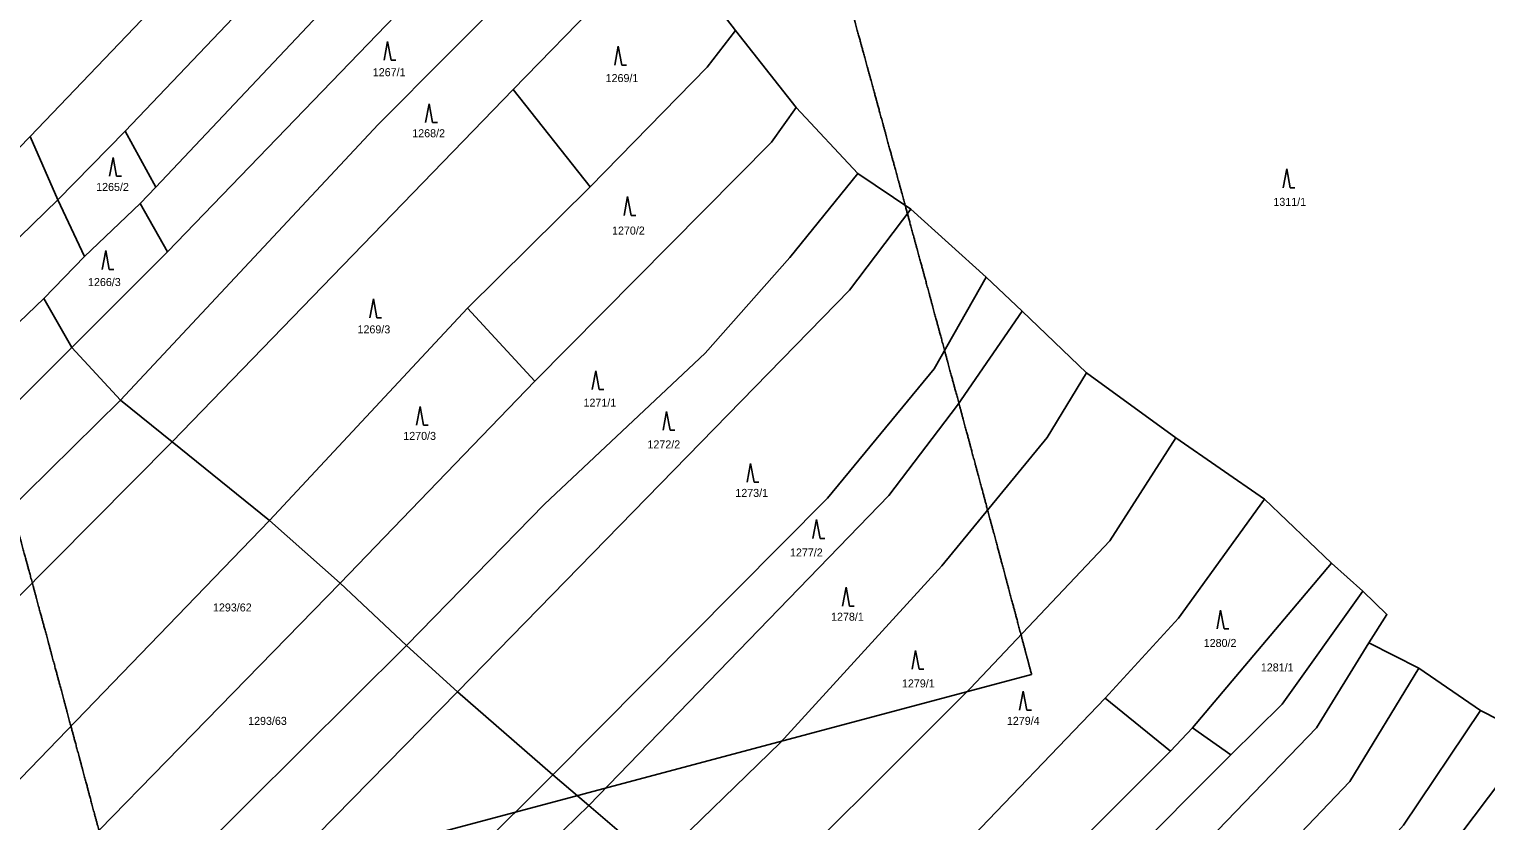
# Model space of a CAD drawing. Extents: x -680203 to -673936, y -1102717 to -1093650.
# Drawn here: x -676284 to -675974.5, y -1100209.9 to -1100041.7 of the extents above; entities that cross this region are included whole.
import ezdxf

# ---------------------------------------------------------------- set-up
doc = ezdxf.new("R2010")
doc.units = 0
for name, color, linetype in [('_Ideová část', 7, 'Continuous'), ('_Řešené území', 7, 'Continuous'), ('SOxxxxxx_Koleje_hlavní_body_Popis10', 7, 'Continuous'), ('SOxxxxxx_Osa_bod_P', 7, 'Continuous'), ('x_prac', 7, 'Continuous')]:
    doc.layers.add(name, color=color, linetype=linetype)

msp = doc.modelspace()

# ---------------------------------------------------------------- linework, layer by layer
at = {"layer": '_Ideová část'}
msp.add_circle((-676417.7, -1099401.52), 1287.12, dxfattribs=at)
at = {"layer": '_Řešené území'}
msp.add_line((-676264.23, -1100230.3), (-676070.97, -1100178.82), dxfattribs=at)
for points in [[(-676282.76, -1100161.32), (-676282.75, -1100161.34), (-676282.75, -1100161.36)], [(-676279.49, -1100173.4), (-676279.49, -1100173.41), (-676279.48, -1100173.43)], [(-676276.24, -1100185.47), (-676276.23, -1100185.49), (-676276.23, -1100185.51)], [(-676272.99, -1100197.55), (-676272.99, -1100197.57), (-676272.98, -1100197.59)], [(-676269.75, -1100209.63), (-676269.75, -1100209.65), (-676269.74, -1100209.67)]]:
    msp.add_lwpolyline(points, dxfattribs=at)
for points in [[(-676108.83, -1100038.95), (-676107.73, -1100042.96), (-676106.63, -1100046.97), (-676105.53, -1100050.99)], [(-676105.53, -1100050.99), (-676104.43, -1100054.99), (-676103.33, -1100059), (-676102.23, -1100063.02)], [(-676102.23, -1100063.02), (-676101.14, -1100067.03), (-676100.04, -1100071.04), (-676098.94, -1100075.06)], [(-676098.94, -1100075.06), (-676097.85, -1100079.07), (-676096.76, -1100083.08), (-676095.66, -1100087.1)], [(-676095.66, -1100087.1), (-676094.57, -1100091.11), (-676093.48, -1100095.13), (-676092.39, -1100099.15)], [(-676092.39, -1100099.15), (-676091.3, -1100103.16), (-676090.22, -1100107.17), (-676089.13, -1100111.19)], [(-676089.13, -1100111.19), (-676088.04, -1100115.2), (-676086.96, -1100119.22), (-676085.87, -1100123.24)], [(-676085.87, -1100123.24), (-676084.79, -1100127.25), (-676083.71, -1100131.27), (-676082.63, -1100135.29)], [(-676082.63, -1100135.29), (-676081.55, -1100139.3), (-676080.47, -1100143.32), (-676079.39, -1100147.35)], [(-676286.02, -1100149.29), (-676284.93, -1100153.31), (-676283.84, -1100157.32), (-676282.76, -1100161.32)], [(-676079.39, -1100147.35), (-676078.31, -1100151.36), (-676077.24, -1100155.37), (-676076.16, -1100159.4)], [(-676282.75, -1100161.36), (-676281.66, -1100165.38), (-676280.57, -1100169.39), (-676279.49, -1100173.4)], [(-676076.16, -1100159.4), (-676075.08, -1100163.41), (-676074.01, -1100167.43), (-676072.94, -1100171.46)], [(-676072.94, -1100171.46), (-676072.28, -1100173.91), (-676071.63, -1100176.36), (-676070.97, -1100178.82)], [(-676279.48, -1100173.43), (-676278.4, -1100177.45), (-676277.32, -1100181.47), (-676276.24, -1100185.47)], [(-676276.23, -1100185.51), (-676275.15, -1100189.53), (-676274.07, -1100193.54), (-676272.99, -1100197.55)], [(-676272.98, -1100197.59), (-676271.9, -1100201.61), (-676270.83, -1100205.62), (-676269.75, -1100209.63)], [(-676269.74, -1100209.67), (-676268.67, -1100213.69), (-676267.59, -1100217.7), (-676266.52, -1100221.71)]]:
    msp.add_open_spline(points, degree=2, dxfattribs=at)
at = {"layer": 'SOxxxxxx_Koleje_hlavní_body_Popis10'}
for p, q in [((-676207.8, -1100044.3), (-676208.55, -1100048.3)), ((-676207.05, -1100048.3), (-676207.8, -1100044.3)), ((-676158.79, -1100045.31), (-676159.54, -1100049.31)), ((-676158.04, -1100049.31), (-676158.79, -1100045.31)), ((-676207.05, -1100048.3), (-676206.05, -1100048.3)), ((-676158.04, -1100049.31), (-676157.04, -1100049.31)), ((-676198.98, -1100057.52), (-676199.73, -1100061.52)), ((-676198.23, -1100061.52), (-676198.98, -1100057.52)), ((-676198.23, -1100061.52), (-676197.23, -1100061.52)), ((-676266.12, -1100068.94), (-676266.87, -1100072.94)), ((-676265.37, -1100072.94), (-676266.12, -1100068.94)), ((-676016.78, -1100071.39), (-676017.53, -1100075.39)), ((-676016.03, -1100075.39), (-676016.78, -1100071.39)), ((-676265.37, -1100072.94), (-676264.37, -1100072.94)), ((-676016.03, -1100075.39), (-676015.03, -1100075.39)), ((-676156.8, -1100077.26), (-676157.55, -1100081.26)), ((-676156.05, -1100081.26), (-676156.8, -1100077.26)), ((-676156.05, -1100081.26), (-676155.05, -1100081.26)), ((-676267.68, -1100088.73), (-676268.43, -1100092.73)), ((-676266.93, -1100092.73), (-676267.68, -1100088.73)), ((-676266.93, -1100092.73), (-676265.93, -1100092.73)), ((-676210.83, -1100099), (-676211.58, -1100103)), ((-676210.08, -1100103), (-676210.83, -1100099)), ((-676210.08, -1100103), (-676209.08, -1100103)), ((-676163.58, -1100114.28), (-676164.33, -1100118.28)), ((-676162.83, -1100118.28), (-676163.58, -1100114.28)), ((-676162.83, -1100118.28), (-676161.83, -1100118.28)), ((-676200.91, -1100121.83), (-676201.66, -1100125.83)), ((-676200.16, -1100125.83), (-676200.91, -1100121.83)), ((-676148.52, -1100122.89), (-676149.27, -1100126.89)), ((-676147.77, -1100126.89), (-676148.52, -1100122.89)), ((-676200.16, -1100125.83), (-676199.16, -1100125.83)), ((-676147.77, -1100126.89), (-676146.77, -1100126.89)), ((-676130.69, -1100133.95), (-676131.44, -1100137.95)), ((-676129.94, -1100137.95), (-676130.69, -1100133.95)), ((-676129.94, -1100137.95), (-676128.94, -1100137.95)), ((-676116.68, -1100145.88), (-676117.43, -1100149.88)), ((-676115.93, -1100149.88), (-676116.68, -1100145.88)), ((-676115.93, -1100149.88), (-676114.93, -1100149.88)), ((-676110.4, -1100160.25), (-676111.15, -1100164.25)), ((-676109.65, -1100164.25), (-676110.4, -1100160.25)), ((-676109.65, -1100164.25), (-676108.65, -1100164.25)), ((-676030.81, -1100165.11), (-676031.56, -1100169.11)), ((-676030.06, -1100169.11), (-676030.81, -1100165.11)), ((-676030.06, -1100169.11), (-676029.06, -1100169.11)), ((-676095.61, -1100173.68), (-676096.36, -1100177.68)), ((-676094.86, -1100177.68), (-676095.61, -1100173.68)), ((-676094.86, -1100177.68), (-676093.86, -1100177.68)), ((-676072.77, -1100182.37), (-676073.52, -1100186.37)), ((-676072.02, -1100186.37), (-676072.77, -1100182.37)), ((-676072.02, -1100186.37), (-676071.02, -1100186.37))]:
    msp.add_line(p, q, dxfattribs=at)
at = {"layer": 'x_prac'}
for p, q in [((-676263.53, -1100063.36), (-676177.08, -1099972.46)), ((-676257.03, -1100075.25), (-676168.62, -1099981.53)), ((-676254.56, -1100089.03), (-676159.86, -1099990.68)), ((-676181.13, -1100054.53), (-676149.37, -1100021.9)), ((-676133.9, -1100041.95), (-676149.37, -1100021.9)), ((-676251.94, -1100031.21), (-676283.72, -1100064.46)), ((-676120.98, -1100058.3), (-676133.9, -1100041.95)), ((-676253.56, -1100129.34), (-676181.13, -1100054.53)), ((-676181.13, -1100054.53), (-676164.78, -1100075.17)), ((-676107.89, -1100072.34), (-676120.98, -1100058.3)), ((-676277.88, -1100077.97), (-676263.53, -1100063.36)), ((-676263.53, -1100063.36), (-676257.03, -1100075.25)), ((-676312.12, -1100093.53), (-676283.72, -1100064.46)), ((-676283.72, -1100064.46), (-676277.88, -1100077.97)), ((-676096.65, -1100079.94), (-676107.89, -1100072.34)), ((-676257.03, -1100075.25), (-676260.39, -1100078.76)), ((-676190.8, -1100100.97), (-676164.78, -1100075.17)), ((-676277.88, -1100077.97), (-676272.21, -1100090.02)), ((-676260.39, -1100078.76), (-676272.21, -1100090.02)), ((-676260.39, -1100078.76), (-676254.56, -1100089.03)), ((-676080.63, -1100094.4), (-676096.65, -1100079.94)), ((-676272.21, -1100090.02), (-676280.82, -1100098.88)), ((-676274.89, -1100109.36), (-676254.56, -1100089.03)), ((-676073.01, -1100101.57), (-676080.63, -1100094.4)), ((-676280.82, -1100098.88), (-676274.89, -1100109.36)), ((-676232.91, -1100146.07), (-676190.8, -1100100.97)), ((-676190.8, -1100100.97), (-676176.49, -1100116.45)), ((-676059.33, -1100114.72), (-676073.01, -1100101.57)), ((-676274.89, -1100109.36), (-676264.58, -1100120.51)), ((-676040.35, -1100128.52), (-676059.33, -1100114.72)), ((-676217.9, -1100159.38), (-676176.49, -1100116.45)), ((-676264.58, -1100120.51), (-676253.56, -1100129.34)), ((-676253.56, -1100129.34), (-676232.91, -1100146.07)), ((-676021.53, -1100141.56), (-676040.35, -1100128.52)), ((-676007.24, -1100155.18), (-676021.53, -1100141.56)), ((-676232.91, -1100146.07), (-676217.9, -1100159.38)), ((-676036.79, -1100190.11), (-676007.24, -1100155.18)), ((-676007.24, -1100155.18), (-676000.61, -1100161.12)), ((-676217.9, -1100159.38), (-676203.76, -1100172.62)), ((-676203.76, -1100172.62), (-676192.92, -1100182.48)), ((-675999.31, -1100172.1), (-675988.74, -1100177.48)), ((-675988.74, -1100177.48), (-675975.61, -1100186.46)), ((-676192.92, -1100182.48), (-676172.68, -1100200.1)), ((-676055.36, -1100183.82), (-676041.48, -1100195.09)), ((-675964.33, -1100192.21), (-675975.61, -1100186.46)), ((-676041.48, -1100195.09), (-676036.79, -1100190.11)), ((-676036.79, -1100190.11), (-676028.63, -1100195.87)), ((-676233.08, -1100260.08), (-676172.68, -1100200.1)), ((-676172.68, -1100200.1), (-676165.06, -1100206.67)), ((-676227.05, -1100266.66), (-676165.06, -1100206.67)), ((-676165.06, -1100206.67), (-676150.73, -1100218.87))]:
    msp.add_line(p, q, dxfattribs=at)
for points in [[(-676264.58, -1100120.51), (-676209.8, -1100061.91), (-676150.59, -1100002.38)], [(-676164.78, -1100075.17), (-676139.9, -1100049.73), (-676133.9, -1100041.95)], [(-676176.49, -1100116.45), (-676126.22, -1100065.71), (-676120.98, -1100058.3)], [(-676203.76, -1100172.62), (-676174.48, -1100142.59), (-676140.34, -1100110.52), (-676122.31, -1100090.23), (-676107.89, -1100072.34)], [(-676277.88, -1100077.97), (-676363.96, -1100161.77), (-676397.63, -1100198.19), (-676458.79, -1100263.79), (-676478.34, -1100289.02)], [(-676192.92, -1100182.48), (-676109.67, -1100097.11), (-676096.65, -1100079.94)], [(-676172.68, -1100200.1), (-676114.37, -1100141.32), (-676091.66, -1100113.87), (-676080.63, -1100094.4)], [(-676468.63, -1100300.55), (-676440.04, -1100264.36), (-676369.77, -1100189.02), (-676333.61, -1100149.48), (-676280.82, -1100098.88)], [(-676165.06, -1100206.67), (-676101.34, -1100140.79), (-676086.71, -1100121.57), (-676073.01, -1100101.57)], [(-676457.08, -1100308.54), (-676432.43, -1100275.48), (-676330.82, -1100165.21), (-676274.89, -1100109.36)], [(-676150.73, -1100218.87), (-676124.36, -1100193.25), (-676090.06, -1100155.73), (-676067.65, -1100128.43), (-676059.33, -1100114.72)], [(-676445.04, -1100314.02), (-676423.73, -1100287.02), (-676367.41, -1100226.28), (-676331.09, -1100186.42), (-676314.88, -1100170.07), (-676264.58, -1100120.51)], [(-676432.7, -1100323.79), (-676412.2, -1100297.32), (-676336.6, -1100216.02), (-676303.79, -1100179.91), (-676253.56, -1100129.34)], [(-676134.35, -1100232.06), (-676084.01, -1100181.77), (-676054.39, -1100150.39), (-676040.35, -1100128.52)], [(-676055.36, -1100183.82), (-676039.77, -1100166.86), (-676021.53, -1100141.56)], [(-676410.02, -1100335.78), (-676376.2, -1100295.67), (-676332.71, -1100249.42), (-676232.91, -1100146.07)], [(-676393.25, -1100345), (-676369.45, -1100315.23), (-676305.96, -1100249.66), (-676217.9, -1100159.38)], [(-676028.63, -1100195.87), (-676017.75, -1100185.08), (-676000.61, -1100161.12)], [(-676000.61, -1100161.12), (-675995.5, -1100166.08), (-675999.31, -1100172.1)], [(-676203.76, -1100172.62), (-676271.38, -1100239.75), (-676307.16, -1100277.07), (-676336.35, -1100308.49), (-676378.71, -1100357.39)], [(-676132.07, -1100313.17), (-676071.48, -1100253.47), (-676010.43, -1100190.11), (-675999.31, -1100172.1)], [(-676121.17, -1100321.63), (-676091.78, -1100291.65), (-676061.61, -1100262.52), (-676003.35, -1100201.57), (-675988.74, -1100177.48)], [(-676192.92, -1100182.48), (-676267.53, -1100258.46), (-676304.27, -1100297.27), (-676368.86, -1100369.72)], [(-676117.13, -1100246.69), (-676086.72, -1100216.57), (-676055.36, -1100183.82)], [(-675975.61, -1100186.46), (-675991.98, -1100210.84), (-676020.87, -1100243.24)], [(-676012.53, -1100251.35), (-675986.51, -1100221.58), (-675964.33, -1100192.21)], [(-676041.48, -1100195.09), (-676172.85, -1100326.37), (-676281.8, -1100442.61)], [(-676274.08, -1100449.5), (-676169.33, -1100335.97), (-676144.62, -1100312.26), (-676028.63, -1100195.87)]]:
    msp.add_lwpolyline(points, dxfattribs=at)

# ---------------------------------------------------------------- texts
at = {"layer": 'SOxxxxxx_Osa_bod_P'}
for s, p in [('1267/1', (-676210.95, -1100051.68)), ('1269/1', (-676161.48, -1100052.93)), ('1268/2', (-676202.56, -1100064.65)), ('1265/2', (-676269.72, -1100076.06)), ('1311/1', (-676019.61, -1100079.23)), ('1270/2', (-676160.12, -1100085.33)), ('1266/3', (-676271.45, -1100096.27)), ('1269/3', (-676214.19, -1100106.32)), ('1271/1', (-676166.18, -1100121.9)), ('1270/3', (-676204.47, -1100128.96)), ('1272/2', (-676152.59, -1100130.76)), ('1273/1', (-676133.92, -1100141.07)), ('1277/2', (-676122.31, -1100153.73)), ('1293/62', (-676244.9, -1100165.41)), ('1278/1', (-676113.58, -1100167.38)), ('1280/2', (-676034.41, -1100172.95)), ('1281/1', (-676022.27, -1100178.15)), ('1279/1', (-676098.52, -1100181.55)), ('1293/63', (-676237.43, -1100189.51)), ('1279/4', (-676076.23, -1100189.5))]:
    msp.add_text(s, height=1.7, dxfattribs=at).set_placement(p)

doc.saveas('drawing.dxf')
